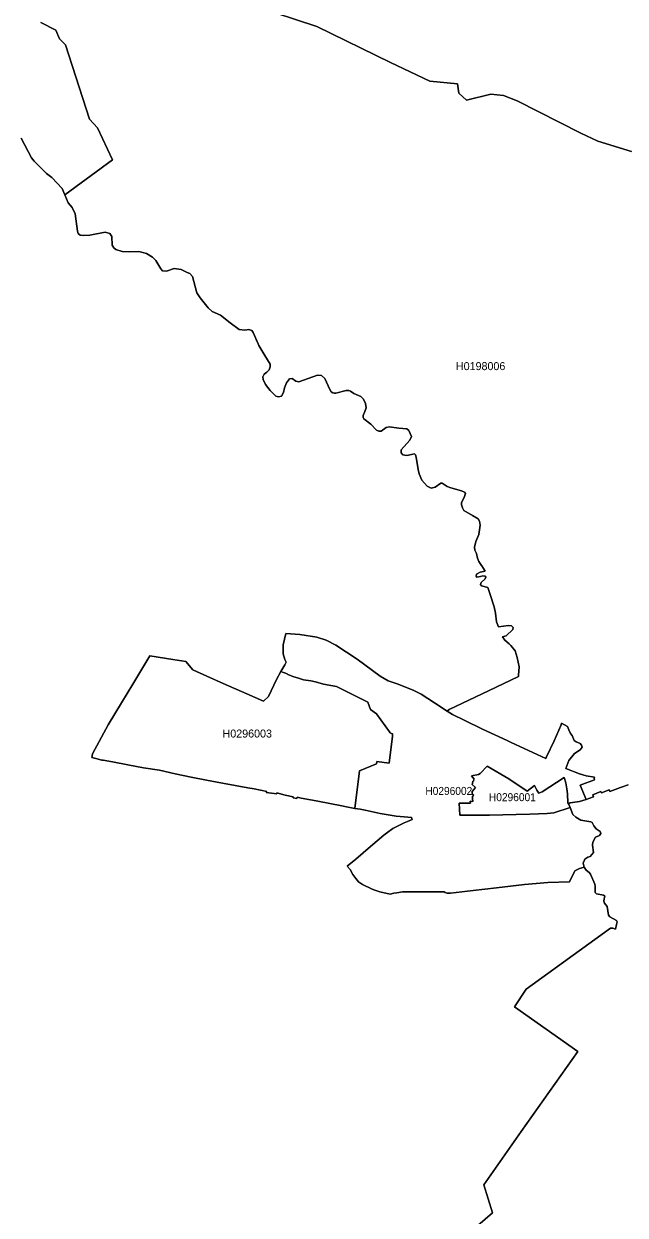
# Model space of a CAD drawing. Extents: x 369010 to 739155, y 6377141 to 6616555.
# Drawn here: x 517987 to 525504, y 6569293 to 6584182 of the extents above; entities that cross this region are included whole.
import ezdxf
from ezdxf.enums import TextEntityAlignment as Align

# ---------------------------------------------------------------- set-up
doc = ezdxf.new("R2010")
doc.units = 0
doc.header["$LTSCALE"] = 40
doc.layers.add('1', color=7, linetype='Continuous', lineweight=13)
doc.layers.add('2', color=7, linetype='Continuous')

msp = doc.modelspace()

# ---------------------------------------------------------------- linework, layer by layer
at = {"layer": '1'}
for points in [[(520864.26, 6584407.93), (521648.25, 6584148.09), (522570.28, 6583698.91), (523064.47, 6583463.73), (523408.06, 6583434.11), (523425.93, 6583315.61), (523520.77, 6583229.54), (523825.79, 6583303.69), (523982.85, 6583285.98), (524154.65, 6583220.77), (524948.57, 6582817.6), (525161.9, 6582716.81), (525582.61, 6582586.4)], [(525582.61, 6582586.4), (525161.9, 6582716.81), (524948.57, 6582817.6), (524154.65, 6583220.77), (523982.85, 6583285.98), (523825.79, 6583303.69), (523520.77, 6583229.54), (523425.93, 6583315.61), (523408.06, 6583434.11), (523064.47, 6583463.73), (522570.28, 6583698.91), (521648.25, 6584148.09), (520864.26, 6584407.93)], [(518908.83, 6582881.16), (518807.05, 6582992.54), (518506.66, 6583918.37), (518434, 6583995.99), (518385.51, 6584102.58), (518199.65, 6584196.92)], [(518199.65, 6584196.92), (518385.51, 6584102.58), (518434, 6583995.99), (518506.66, 6583918.37), (518807.05, 6582992.54)], [(517953.54, 6582753.22), (518084.62, 6582506.62), (518116.23, 6582466.57), (518272.3, 6582310.67), (518337.18, 6582261.18), (518468.26, 6582124.47), (518500.2, 6582046.03), (519097.84, 6582483.62), (518908.83, 6582881.16)], [(518807.05, 6582992.54), (518908.83, 6582881.16), (519097.84, 6582483.62), (518500.2, 6582046.03)], [(520915.07, 6580182.95), (520919.04, 6580173.68), (520893.56, 6580231.77), (520915.07, 6580182.95), (520854.66, 6580325.28), (520836.95, 6580350.11), (520799.38, 6580360.7), (520751.22, 6580352.92), (520677.57, 6580362.02), (520565.36, 6580444.61), (520447.19, 6580541.59), (520343.09, 6580586.94), (520290.62, 6580632.95), (520189.67, 6580755.92), (520150.61, 6580820.47), (520097.48, 6581025.03), (520060.74, 6581060.45), (520028.8, 6581076.17), (519953.82, 6581110.1), (519867.43, 6581123.51), (519772.93, 6581090.74), (519722.61, 6581095.7), (519697.95, 6581119.04), (519638.37, 6581223.14), (519595.84, 6581267), (519520.04, 6581311.68), (519423.05, 6581336.51), (519307.7, 6581332.87), (519217.5, 6581336.18), (519136.07, 6581363.16), (519110.58, 6581381.53), (519090.06, 6581417.77), (519087.91, 6581525.35), (519063.74, 6581560.77), (519005.82, 6581579.97), (518812.34, 6581541.73), (518729.92, 6581536.44), (518693.18, 6581542.07), (518666.86, 6581563.25), (518657.1, 6581591.72), (518628.63, 6581805.55), (518591.23, 6581885.65), (518540.92, 6581946.56), (518500.2, 6582046.03), (518468.26, 6582124.47), (518337.18, 6582261.18), (518272.3, 6582310.67), (518116.23, 6582466.57), (518084.62, 6582506.62), (517953.54, 6582753.22)], [(518500.2, 6582046.03), (518540.92, 6581946.56), (518591.23, 6581885.65), (518628.63, 6581805.55), (518657.1, 6581591.72), (518666.86, 6581563.25), (518693.18, 6581542.07), (518729.92, 6581536.44), (518812.34, 6581541.73), (519005.82, 6581579.97), (519063.74, 6581560.77), (519087.91, 6581525.35), (519090.06, 6581417.77), (519110.58, 6581381.53), (519136.07, 6581363.16), (519217.5, 6581336.18), (519307.7, 6581332.87), (519423.05, 6581336.51), (519520.04, 6581311.68), (519595.84, 6581267), (519638.37, 6581223.14), (519697.95, 6581119.04), (519722.61, 6581095.7), (519772.93, 6581090.74), (519867.43, 6581123.51), (519953.82, 6581110.1), (520028.8, 6581076.17), (520060.74, 6581060.45), (520097.48, 6581025.03), (520150.61, 6580820.47), (520189.67, 6580755.92), (520290.62, 6580632.95), (520343.09, 6580586.94), (520447.19, 6580541.59), (520565.36, 6580444.61), (520677.57, 6580362.02), (520751.22, 6580352.92), (520799.38, 6580360.7), (520836.95, 6580350.11), (520854.66, 6580325.28), (520915.07, 6580182.95), (520923.84, 6580163.25), (520998.82, 6580036.48), (521065.51, 6579928.73), (521067.33, 6579894.47), (521052.44, 6579859.72), (521026.29, 6579829.26), (520991.53, 6579803.78), (520974.65, 6579770.51), (520978.13, 6579735.09), (521008.58, 6579675.51), (521065.18, 6579600.54), (521138.83, 6579526.72), (521172.1, 6579518.94), (521206.85, 6579527.55), (521231.68, 6579573.56), (521246.58, 6579632.31), (521269.25, 6579695.37), (521307.48, 6579746.35), (521341.41, 6579748.5), (521386.1, 6579715.23), (521424.99, 6579707.45), (521660.34, 6579789.54), (521707.01, 6579785.9), (521750.2, 6579751.31), (521811.11, 6579613.12), (521830.97, 6579584.82), (521849.34, 6579571.41), (521869.2, 6579566.44), (521886.91, 6579567.11), (522017.16, 6579600.37), (522050.43, 6579601.03), (522070.45, 6579592.92), (522111.5, 6579563.3), (522199.38, 6579523.58), (522233.31, 6579490.97), (522258.96, 6579436.52), (522267.4, 6579384.72), (522251.85, 6579335.24), (522230.5, 6579286.25), (522230.5, 6579262.25), (522236.95, 6579243.71), (522323.34, 6579177.84), (522397.66, 6579104.19), (522423.97, 6579092.94), (522452.93, 6579090.12), (522516.65, 6579136.13), (522552.73, 6579146.06), (522676.86, 6579127.36), (522776.16, 6579118.76), (522800.16, 6579099.72), (522832.77, 6579024.58), (522812.91, 6578980.73), (522702.51, 6578858.25), (522702.51, 6578822.01), (522725.02, 6578793.71), (522773.18, 6578785.27), (522869.51, 6578806.45), (522881.59, 6578797.18), (522893.67, 6578765.4)], [(522881.59, 6578797.18), (522869.51, 6578806.45), (522773.18, 6578785.27), (522725.02, 6578793.71), (522702.51, 6578822.01), (522702.51, 6578858.25), (522812.91, 6578980.73), (522832.77, 6579024.58), (522800.16, 6579099.72), (522776.16, 6579118.76), (522676.86, 6579127.36), (522552.73, 6579146.06), (522516.65, 6579136.13), (522452.93, 6579090.12), (522423.97, 6579092.94), (522397.66, 6579104.19), (522323.34, 6579177.84), (522236.95, 6579243.71), (522230.5, 6579262.25), (522230.5, 6579286.25), (522251.85, 6579335.24), (522267.4, 6579384.72), (522258.96, 6579436.52), (522233.31, 6579490.97), (522199.38, 6579523.58), (522111.5, 6579563.3), (522070.45, 6579592.92), (522050.43, 6579601.03), (522017.16, 6579600.37), (521886.91, 6579567.11), (521869.2, 6579566.44), (521849.34, 6579571.41), (521830.97, 6579584.82), (521811.11, 6579613.12), (521750.2, 6579751.31), (521707.01, 6579785.9), (521660.34, 6579789.54), (521424.99, 6579707.45), (521386.1, 6579715.23), (521341.41, 6579748.5), (521307.48, 6579746.35), (521269.25, 6579695.37), (521246.58, 6579632.31), (521231.68, 6579573.56), (521206.85, 6579527.55), (521172.1, 6579518.94), (521138.83, 6579526.72), (521065.18, 6579600.54), (521008.58, 6579675.51), (520978.13, 6579735.09), (520974.65, 6579770.51), (520991.53, 6579803.78), (521026.29, 6579829.26), (521052.44, 6579859.72), (521067.33, 6579894.47), (521065.51, 6579928.73), (520998.82, 6580036.48), (520923.84, 6580163.25), (520915.07, 6580182.95)], [(519208.72, 6575696.13), (519350.07, 6575928.83), (519562.24, 6576282.02), (519850.55, 6576237.99), (520012.58, 6576211.18), (520100.46, 6576110.56), (520276.56, 6576028.47), (520477.98, 6575938.76), (520774.72, 6575809.17), (520981.77, 6575717.81), (521044.83, 6575774.42), (521145.45, 6575987.59), (521201.06, 6576087.05), (521248.07, 6576171.13), (521266.93, 6576202.41), (521250.71, 6576236.5), (521229.53, 6576309.49), (521228.04, 6576419.22), (521262.79, 6576560.89), (521435.58, 6576548.81), (521650.41, 6576517.7), (521765.93, 6576480.13), (521885.92, 6576416.24), (522155.85, 6576242.3), (522439.86, 6576027.47), (522542.64, 6575972.86), (522666.6, 6575927.51), (522862.06, 6575851.04), (522954.25, 6575802.39), (523122.73, 6575696.8), (523277.14, 6575592.03), (523304.12, 6575612.22), (523796.5, 6575845.75), (524170.53, 6576026.31), (524169.05, 6576040.88), (524181.13, 6576144.32), (524168.38, 6576205.22), (524154.32, 6576263.98), (524128, 6576344.08), (524076.36, 6576410.61), (524053.03, 6576434.61), (523998.41, 6576479.96), (523969.45, 6576519.02), (524015.29, 6576534.25), (524101.69, 6576610.71), (524103.67, 6576637.69), (524084.64, 6576657.38), (524043.92, 6576660.86), (523920.29, 6576645.46), (523895.14, 6576707.03), (523881.73, 6576818.25), (523866.17, 6576894.55), (523815.86, 6577048.14), (523787.56, 6577139.49), (523708.45, 6577159.19), (523697.86, 6577176.9), (523704.14, 6577200.23), (523755.95, 6577245.58), (523762.24, 6577266.1), (523754.46, 6577281), (523726.82, 6577282.32), (523694.38, 6577273.22), (523651.85, 6577268.26), (523643.24, 6577277.36), (523644.07, 6577305.66), (523693.72, 6577328.33), (523752.47, 6577339.92), (523712.09, 6577406.95), (523706.63, 6577414.4), (523676.17, 6577464.05), (523657.64, 6577505.09), (523647.71, 6577561.69), (523623.71, 6577604.23), (523619.41, 6577640.31), (523638.6, 6577711.14), (523675.35, 6577801.84), (523693.22, 6577917.36), (523685.44, 6577967.01), (523668.4, 6577995.31), (523594.75, 6578037.19), (523489.32, 6578098.75), (523470.12, 6578133.51), (523456.72, 6578171.74), (523456.72, 6578199.38), (523493.46, 6578263.1), (523507.03, 6578313.41), (523497.76, 6578330.29), (523460.19, 6578346.68), (523326.46, 6578382.1), (523279.63, 6578400.47), (523218.72, 6578443), (523198.03, 6578441.18), (523130.84, 6578390.21), (523080.53, 6578378.29), (523029.38, 6578402.79), (522960.87, 6578480.57), (522931.08, 6578556.7), (522918.33, 6578610.49), (522893.67, 6578765.4), (522881.59, 6578797.18)], [(522893.67, 6578765.4), (522918.33, 6578610.49), (522931.08, 6578556.7), (522960.87, 6578480.57), (523029.38, 6578402.79), (523080.53, 6578378.29), (523130.84, 6578390.21), (523198.03, 6578441.18), (523218.72, 6578443), (523279.63, 6578400.47), (523326.46, 6578382.1), (523460.19, 6578346.68), (523497.76, 6578330.29), (523507.03, 6578313.41), (523493.46, 6578263.1), (523456.72, 6578199.38), (523456.72, 6578171.74), (523470.12, 6578133.51), (523489.32, 6578098.75), (523594.75, 6578037.19), (523668.4, 6577995.31), (523685.44, 6577967.01), (523693.22, 6577917.36), (523675.35, 6577801.84), (523638.6, 6577711.14), (523619.41, 6577640.31), (523623.71, 6577604.23), (523647.71, 6577561.69), (523657.64, 6577505.09), (523676.17, 6577464.05), (523706.63, 6577414.4), (523712.09, 6577406.95), (523752.47, 6577339.92), (523693.72, 6577328.33), (523644.07, 6577305.66), (523643.24, 6577277.36), (523651.85, 6577268.26), (523694.38, 6577273.22), (523726.82, 6577282.32), (523754.46, 6577281), (523762.24, 6577266.1), (523755.95, 6577245.58), (523704.14, 6577200.23), (523697.86, 6577176.9), (523708.45, 6577159.19), (523787.56, 6577139.49), (523815.86, 6577048.14), (523866.17, 6576894.55), (523881.73, 6576818.25), (523895.14, 6576707.03), (523920.29, 6576645.46), (524043.92, 6576660.86), (524084.64, 6576657.38), (524103.67, 6576637.69), (524101.69, 6576610.71), (524015.29, 6576534.25), (523969.45, 6576519.02), (523998.41, 6576479.96), (524053.03, 6576434.61), (524076.36, 6576410.61), (524128, 6576344.08), (524154.32, 6576263.98), (524168.38, 6576205.22), (524181.13, 6576144.32), (524169.05, 6576040.88), (524170.53, 6576026.31), (523796.5, 6575845.75), (523304.12, 6575612.22), (523277.14, 6575592.03), (523346.49, 6575549.83), (523490.31, 6575478.99), (523720.86, 6575368.6), (524029.03, 6575223.95), (524077.36, 6575200.12), (524511.14, 6574998.86), (524521.07, 6575021.54), (524616.07, 6575222.79), (524702.3, 6575420.4), (524709.42, 6575441.59), (524784.39, 6575399.88), (524797.96, 6575358.84), (524820.47, 6575312), (524841.16, 6575286.51), (524867.31, 6575225.61), (524890.64, 6575209.39), (524940.96, 6575186.71), (524958.66, 6575167.51), (524967.11, 6575143.52), (524940.96, 6575108.1), (524872.27, 6575064.07), (524801.44, 6574977.02), (524761.71, 6574875.9), (524931.69, 6574810.85), (525016.59, 6574785.36), (525119.04, 6574767.66), (525118.21, 6574752.1), (525119.04, 6574735.71), (524942.61, 6574667.03), (525017.09, 6574490.11), (525108.45, 6574523.21)], [(523605.67, 6574530.65), (523607.82, 6574547.87), (523594.42, 6574549.52), (523593.09, 6574569.55), (523593.59, 6574569.71), (523593.59, 6574588.91), (523634.3, 6574639.56), (523590.61, 6574675.47), (523594.91, 6574688.21), (523601.04, 6574717.51), (523607.32, 6574715.69), (523613.61, 6574737.04), (523615.27, 6574742.66), (523581.34, 6574783.38), (523669.89, 6574800.59), (523689.91, 6574811.85), (523778.46, 6574903.7), (524050.88, 6574745.81), (524280.43, 6574591.89), (524368.81, 6574662.56), (524400.92, 6574602.98), (524425.58, 6574565.58), (524464.64, 6574584.28), (524742.19, 6574763.52), (524760.72, 6574695.66), (524776.11, 6574622.34), (524781.41, 6574559.62), (524788.2, 6574446.08), (524796.8, 6574434.99), (524817.32, 6574446.25), (524934.83, 6574463.29), (525017.09, 6574490.11), (524942.61, 6574667.03), (525119.04, 6574735.71), (525118.21, 6574752.1), (525119.04, 6574767.66), (525016.59, 6574785.36), (524931.69, 6574810.85), (524761.71, 6574875.9), (524801.44, 6574977.02), (524872.27, 6575064.07), (524940.96, 6575108.1), (524967.11, 6575143.52), (524958.66, 6575167.51), (524940.96, 6575186.71), (524890.64, 6575209.39), (524867.31, 6575225.61), (524841.16, 6575286.51), (524820.47, 6575312), (524797.96, 6575358.84), (524784.39, 6575399.88), (524709.42, 6575441.59), (524702.3, 6575420.4), (524616.07, 6575222.79), (524521.07, 6575021.54), (524511.14, 6574998.86), (524077.36, 6575200.12), (524029.03, 6575223.95), (523720.86, 6575368.6), (523490.31, 6575478.99), (523346.49, 6575549.83), (523277.14, 6575592.03), (523122.73, 6575696.8), (522954.25, 6575802.39), (522862.06, 6575851.04), (522666.6, 6575927.51), (522542.64, 6575972.86), (522439.86, 6576027.47), (522155.85, 6576242.3), (521885.92, 6576416.24), (521765.93, 6576480.13), (521650.41, 6576517.7), (521435.58, 6576548.81), (521262.79, 6576560.89), (521228.04, 6576419.22), (521229.53, 6576309.49), (521250.71, 6576236.5), (521266.93, 6576202.41), (521248.07, 6576171.13), (521201.06, 6576087.05)], [(521201.06, 6576087.05), (521278.52, 6576056.93), (521286.46, 6576050.15), (521361.77, 6576019.53), (521410.26, 6576006.62), (521484.24, 6575982.29), (521576.26, 6575971.37), (521635.18, 6575958.29), (521733.65, 6575931.15), (521896.51, 6575900.03), (522288.42, 6575702.75), (522320.86, 6575613.71), (522397.16, 6575558.93), (522558.03, 6575332.36), (522565.97, 6575322.59), (522576.23, 6575315.14), (522583.02, 6575312), (522597.42, 6575309.68), (522594.11, 6575277.74), (522554.55, 6574943.92), (522400.14, 6574962.45), (522396, 6574933.99), (522183.82, 6574848.09), (522125.24, 6574376.9), (522191.77, 6574365.65), (522255.49, 6574354.23), (522439.69, 6574312.52), (522640.28, 6574280.58), (522742.24, 6574272.14), (522833.59, 6574263.7), (522843.52, 6574237.38), (522783.45, 6574213.38), (522743.72, 6574197.83), (522599.24, 6574124.84), (522519.96, 6574067.41), (522487.36, 6574042.58), (522322.35, 6573902.4), (522137.98, 6573743.52), (522027.42, 6573655.63), (522064.99, 6573614.59), (522100.41, 6573550.04), (522135.83, 6573502.71), (522172.57, 6573460.84), (522221.56, 6573425.42), (522334.1, 6573370.97), (522362.07, 6573360.54), (522436.38, 6573335.72), (522568.12, 6573304.6), (522611.98, 6573318.01), (522648.23, 6573321.65), (522720.39, 6573333.56), (522816.71, 6573333.56), (523241.06, 6573335.88), (523252.48, 6573323.8), (523279.3, 6573315.36), (523319.02, 6573318.83), (523603.35, 6573352.1), (523896.46, 6573386.03), (524244.35, 6573427.07), (524538.62, 6573450.58), (524807.73, 6573459.68), (524876.24, 6573598.37), (524932.18, 6573627.5), (524993.09, 6573640.9), (524978.19, 6573691.22), (525000.21, 6573741.53), (525036.29, 6573767.68), (525068.06, 6573777.61), (525107.45, 6573827.43), (525096.2, 6573918.95), (525098.35, 6573953.54), (525135.09, 6574015.94), (525183.25, 6574038.61), (525198.15, 6574064.76), (525189.71, 6574089.59), (525142.21, 6574122.85), (525111.76, 6574157.61), (525091.9, 6574202.13), (525074.35, 6574208.25), (525050.85, 6574211.4), (524951.71, 6574229.11), (524888.66, 6574265.19), (524849.76, 6574299.28), (524815.01, 6574388.16), (524613.59, 6574321.79), (524527.69, 6574314.17), (524310.72, 6574306.56), (524141.74, 6574299.11), (523808.58, 6574293.98), (523437.35, 6574291.5), (523427.59, 6574442.94), (523568.93, 6574441.78), (523566.94, 6574466.6), (523599.05, 6574461.97), (523598.88, 6574476.2), (523597.39, 6574489.61), (523597.73, 6574489.61), (523596.73, 6574509.64), (523595.41, 6574529.83), (523605.67, 6574530.65)], [(523847.8, 6569323.73), (523739.56, 6569671.79), (524205.13, 6570337.28), (524913.32, 6571338.25), (524119.56, 6571897.82), (524266.69, 6572115.79), (525320.95, 6572879.26), (525348.76, 6572879.26), (525384.18, 6572868.99), (525397.08, 6572925.76), (525405.53, 6572959.19), (525395.93, 6572976.08), (525311.35, 6573023.24), (525296.46, 6573041.95), (525279.74, 6573151.18), (525244.99, 6573194.37), (525236.55, 6573217.05), (525242.34, 6573245.35), (525248.13, 6573278.29), (525232.74, 6573293.18), (525144.19, 6573308.74), (525130.79, 6573326.12), (525128.8, 6573402.91), (525124.33, 6573429.39), (525070.05, 6573554.68), (525055.32, 6573575.03), (525017.75, 6573604.99), (524993.09, 6573640.9), (524932.18, 6573627.5), (524876.24, 6573598.37), (524807.73, 6573459.68), (524538.62, 6573450.58), (524244.35, 6573427.07), (523896.46, 6573386.03), (523603.35, 6573352.1), (523319.02, 6573318.83), (523279.3, 6573315.36), (523252.48, 6573323.8), (523241.06, 6573335.88), (522816.71, 6573333.56), (522720.39, 6573333.56), (522648.23, 6573321.65), (522611.98, 6573318.01), (522568.12, 6573304.6), (522436.38, 6573335.72), (522362.07, 6573360.54), (522334.1, 6573370.97), (522221.56, 6573425.42), (522172.57, 6573460.84), (522135.83, 6573502.71), (522100.41, 6573550.04), (522064.99, 6573614.59), (522027.42, 6573655.63), (522137.98, 6573743.52), (522322.35, 6573902.4), (522487.36, 6574042.58), (522519.96, 6574067.41), (522599.24, 6574124.84), (522743.72, 6574197.83), (522783.45, 6574213.38), (522843.52, 6574237.38), (522833.59, 6574263.7), (522742.24, 6574272.14), (522640.28, 6574280.58), (522439.69, 6574312.52), (522255.49, 6574354.23), (522191.77, 6574365.65), (522125.24, 6574376.9), (522041.99, 6574390.97), (521943.51, 6574412.82), (521835.11, 6574432.68), (521639.65, 6574470.91), (521570.14, 6574484.31), (521453.95, 6574504.17), (521402.98, 6574516.92), (521400.16, 6574500.7), (521352.66, 6574506.99), (521352.66, 6574523.21), (521256.01, 6574541.08), (521149.76, 6574570.04), (521148.27, 6574558.13), (521018.18, 6574576.33), (521024.47, 6574589.08), (520865.25, 6574621.02), (520787.3, 6574632.27), (520469.7, 6574694.01), (520269.61, 6574729.92), (520077.62, 6574768.15), (519878.02, 6574809.2), (519681.57, 6574853.06), (519482.63, 6574882.18), (519288.33, 6574923.06), (519095.69, 6574957.82), (518980.16, 6574980.49), (518961.79, 6574981.16), (518889.47, 6575000.19), (518839.32, 6575011.61), (518844.29, 6575059.11), (519041.57, 6575419.91), (519208.72, 6575696.13)], [(525541.57, 6574671.17), (525444.09, 6574638.07), (525314.5, 6574588.41), (525305.23, 6574610.43), (525207.58, 6574570.04), (525201.79, 6574589.08), (525099.84, 6574545.88), (525108.45, 6574523.21), (525017.09, 6574490.11), (524934.83, 6574463.29), (524817.32, 6574446.25), (524796.8, 6574434.99), (524815.01, 6574388.16), (524849.76, 6574299.28), (524888.66, 6574265.19), (524951.71, 6574229.11), (525050.85, 6574211.4), (525074.35, 6574208.25), (525091.9, 6574202.13), (525111.76, 6574157.61), (525142.21, 6574122.85), (525189.71, 6574089.59), (525198.15, 6574064.76), (525183.25, 6574038.61), (525135.09, 6574015.94), (525098.35, 6573953.54), (525096.2, 6573918.95), (525107.45, 6573827.43), (525068.06, 6573777.61), (525036.29, 6573767.68), (525000.21, 6573741.53), (524978.19, 6573691.22), (524993.09, 6573640.9), (525017.75, 6573604.99), (525055.32, 6573575.03), (525070.05, 6573554.68), (525124.33, 6573429.39), (525128.8, 6573402.91), (525130.79, 6573326.12), (525144.19, 6573308.74), (525232.74, 6573293.18), (525248.13, 6573278.29), (525242.34, 6573245.35), (525236.55, 6573217.05), (525244.99, 6573194.37), (525279.74, 6573151.18), (525296.46, 6573041.95), (525311.35, 6573023.24), (525395.93, 6572976.08), (525405.53, 6572959.19), (525397.08, 6572925.76), (525384.18, 6572868.99), (525348.76, 6572879.26), (525320.95, 6572879.26), (524266.69, 6572115.79), (524119.56, 6571897.82), (524913.32, 6571338.25), (524205.13, 6570337.28), (523739.56, 6569671.79), (523847.8, 6569323.73), (523113.96, 6568687.7)], [(525108.45, 6574523.21), (525099.84, 6574545.88), (525201.79, 6574589.08), (525207.58, 6574570.04), (525305.23, 6574610.43), (525314.5, 6574588.41), (525444.09, 6574638.07), (525541.57, 6574671.17)], [(523113.96, 6568687.7), (523847.8, 6569323.73)]]:
    msp.add_lwpolyline(points, dxfattribs=at)
for points in [[(522125.24, 6574376.9), (522183.82, 6574848.09), (522396, 6574933.99), (522400.14, 6574962.45), (522554.55, 6574943.92), (522594.11, 6575277.74), (522597.42, 6575309.68), (522583.02, 6575312), (522576.23, 6575315.14), (522565.97, 6575322.59), (522558.03, 6575332.36), (522397.16, 6575558.93), (522320.86, 6575613.71), (522288.42, 6575702.75), (521896.51, 6575900.03), (521733.65, 6575931.15), (521635.18, 6575958.29), (521576.26, 6575971.37), (521484.24, 6575982.29), (521410.26, 6576006.62), (521361.77, 6576019.53), (521286.46, 6576050.15), (521278.52, 6576056.93), (521201.06, 6576087.05), (521145.45, 6575987.59), (521044.83, 6575774.42), (520981.77, 6575717.81), (520774.72, 6575809.17), (520477.98, 6575938.76), (520276.56, 6576028.47), (520100.46, 6576110.56), (520012.58, 6576211.18), (519850.55, 6576237.99), (519562.24, 6576282.02), (519350.07, 6575928.83), (519208.72, 6575696.13), (519041.57, 6575419.91), (518844.29, 6575059.11), (518839.32, 6575011.61), (518889.47, 6575000.19), (518961.79, 6574981.16), (518980.16, 6574980.49), (519095.69, 6574957.82), (519288.33, 6574923.06), (519482.63, 6574882.18), (519681.57, 6574853.06), (519878.02, 6574809.2), (520077.62, 6574768.15), (520269.61, 6574729.92), (520469.7, 6574694.01), (520787.3, 6574632.27), (520865.25, 6574621.02), (521024.47, 6574589.08), (521018.18, 6574576.33), (521148.27, 6574558.13), (521149.76, 6574570.04), (521256.01, 6574541.08), (521352.66, 6574523.21), (521352.66, 6574506.99), (521400.16, 6574500.7), (521402.98, 6574516.92), (521453.95, 6574504.17), (521570.14, 6574484.31), (521639.65, 6574470.91), (521835.11, 6574432.68), (521943.51, 6574412.82), (522041.99, 6574390.97)], [(523437.35, 6574291.5), (523808.58, 6574293.98), (524141.74, 6574299.11), (524310.72, 6574306.56), (524527.69, 6574314.17), (524613.59, 6574321.79), (524815.01, 6574388.16), (524796.8, 6574434.99), (524788.2, 6574446.08), (524781.41, 6574559.62), (524776.11, 6574622.34), (524760.72, 6574695.66), (524742.19, 6574763.52), (524464.64, 6574584.28), (524425.58, 6574565.58), (524400.92, 6574602.98), (524368.81, 6574662.56), (524280.43, 6574591.89), (524050.88, 6574745.81), (523778.46, 6574903.7), (523689.91, 6574811.85), (523669.89, 6574800.59), (523581.34, 6574783.38), (523615.27, 6574742.66), (523613.61, 6574737.04), (523607.32, 6574715.69), (523601.04, 6574717.51), (523594.91, 6574688.21), (523590.61, 6574675.47), (523634.3, 6574639.56), (523593.59, 6574588.91), (523593.59, 6574569.71), (523593.09, 6574569.55), (523594.42, 6574549.52), (523607.82, 6574547.87), (523605.67, 6574530.65), (523595.41, 6574529.83), (523596.73, 6574509.64), (523597.73, 6574489.61), (523597.39, 6574489.61), (523598.88, 6574476.2), (523599.05, 6574461.97), (523566.94, 6574466.6), (523568.93, 6574441.78), (523427.59, 6574442.94)]]:
    msp.add_lwpolyline(points, close=True, dxfattribs=at)

# ---------------------------------------------------------------- texts
at = {"layer": '2'}
for s, p in [('H0198006', (523697.51, 6579854.3)), ('H0296003', (520780.23, 6575262.31))]:
    msp.add_text(s, height=100, dxfattribs=at).set_placement(p, align=Align.CENTER)
at = {"layer": '2', "width": 0.95}
for s, p in [('H0296002', (523299.85, 6574545.13)), ('H0296001', (524094.44, 6574467.04))]:
    msp.add_text(s, height=100, dxfattribs=at).set_placement(p, align=Align.CENTER)

doc.saveas('drawing.dxf')
